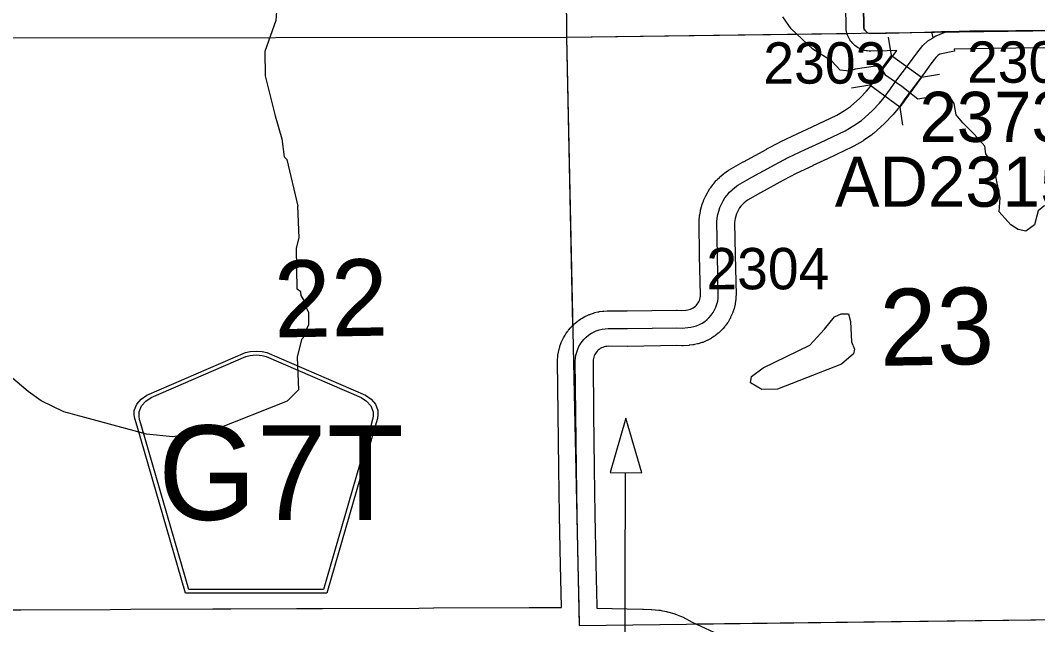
# Model space of a CAD drawing. Extents: x 23.6 to 68.7, y -63 to -29.
# Drawn here: x 47.646 to 49.369, y -43.566 to -42.543 of the extents above; entities that cross this region are included whole.
import ezdxf

# ---------------------------------------------------------------- set-up
doc = ezdxf.new("R2010")
doc.units = 0
for name, color, linetype in [('tdCoDirctArrow', 7, 'Continuous'), ('tdCoHydroRiver', 7, 'Continuous'), ('tdCoSecRdNmbr', 7, 'Continuous'), ('tdCoSecRteBand', 7, 'Continuous'), ('tdCoSecRteCL', 7, 'Continuous'), ('tdCoSectLine', 7, 'Continuous'), ('tdCoSectLinePart', 7, 'Continuous'), ('tdCoSectNmbr', 7, 'Continuous'), ('tdCoShieldCoRte', 7, 'Continuous'), ('tdCoStrucSec', 7, 'Continuous'), ('tdCoStrucSecCoName', 7, 'Continuous'), ('tdCoStrucSecFHWANum', 7, 'Continuous'), ('tdCoSurfGravel', 7, 'Continuous')]:
    doc.layers.add(name, color=color, linetype=linetype)

msp = doc.modelspace()

# ---------------------------------------------------------------- linework, layer by layer
at = {"layer": 'tdCoDirctArrow'}
msp.add_lwpolyline([(48.6985, -43.3088), (48.6713, -43.2164), (48.6447, -43.3083)], close=True, dxfattribs=at)
msp.add_lwpolyline([(48.2177, -43.728), (48.6371, -43.7283), (48.6407, -43.7281), (48.6429, -43.7277), (48.6457, -43.7271), (48.6485, -43.7262), (48.6512, -43.725), (48.6538, -43.7236), (48.6562, -43.722), (48.6585, -43.7202), (48.6606, -43.7182), (48.6626, -43.716), (48.6643, -43.7137), (48.6658, -43.7112), (48.6671, -43.7086), (48.6682, -43.7058), (48.669, -43.703), (48.6696, -43.7002), (48.6699, -43.6973), (48.6699, -43.6943), (48.6708, -43.3085)], dxfattribs=at)
at = {"layer": 'tdCoHydroRiver'}
for points in [[(48.2205, -42.3853), (48.1876, -42.4062), (48.1328, -42.4478), (48.1, -42.4798), (48.08, -42.5273), (48.0786, -42.5431), (48.0602, -42.5954), (48.0608, -42.6365), (48.0775, -42.7043), (48.0891, -42.7437), (48.0927, -42.7737), (48.0975, -42.7784), (48.116, -42.8572)], [(49.3052, -42.8433), (49.2963, -42.7988), (49.2912, -42.7877), (49.2895, -42.7813), (49.2813, -42.7687), (49.2794, -42.7559), (49.2614, -42.7354), (49.2423, -42.7166), (49.2311, -42.7025), (49.2277, -42.6836), (49.2165, -42.668), (49.1661, -42.6764), (49.139, -42.6546), (49.1119, -42.636), (49.1039, -42.6234), (49.0944, -42.6204), (49.0597, -42.6255), (49.0503, -42.6288), (49.0345, -42.6273), (49.0201, -42.6117), (48.9883, -42.5916), (48.9517, -42.5572), (48.9372, -42.5369)], [(48.1256, -43.08), (48.1271, -43.0736), (48.1348, -43.0578), (48.1346, -43.0373), (48.1297, -43.0278), (48.1297, -43.0215), (48.1215, -43.009), (48.1214, -43.0026), (48.115, -42.9979), (48.114, -42.9284), (48.1184, -42.9109), (48.116, -42.8572)], [(49.3906, -42.853), (49.3794, -42.8577), (49.3698, -42.8655), (49.3633, -42.889), (49.3489, -42.9), (49.3361, -42.8969), (49.3233, -42.889), (49.3039, -42.867), (49.3052, -42.8433)], [(48.1256, -43.08), (48.1224, -43.0832), (48.1149, -43.1132), (48.1171, -43.1685), (48.0983, -43.1876), (47.9757, -43.2363), (47.9044, -43.248), (47.86, -43.2437), (47.7199, -43.2056), (47.6816, -43.187), (47.6592, -43.1714), (47.3, -42.8669)], [(48.9016, -43.1678), (48.8825, -43.1569), (48.884, -43.1458), (48.9043, -43.1314), (48.9828, -43.0927), (49.0078, -43.0656), (49.0249, -43.0449), (49.0359, -43.04), (49.0485, -43.0399), (49.0518, -43.0525), (49.0538, -43.0872), (49.0587, -43.0997), (49.0572, -43.1076), (49.0368, -43.1252), (48.9284, -43.1675), (48.9016, -43.1678)]]:
    msp.add_lwpolyline(points, dxfattribs=at)
at = {"layer": 'tdCoSecRteBand'}
for points in [[(47.5953, -43.5408), (47.6472, -43.541), (47.7985, -43.5403), (47.8333, -43.5402), (47.9722, -43.5395), (48.0028, -43.5393), (48.0028, -43.5393), (48.0029, -43.5393), (48.1137, -43.539), (48.158, -43.5388), (48.3209, -43.5382), (48.346, -43.5377), (48.3462, -43.5377), (48.3465, -43.5377), (48.5076, -43.5372), (48.5077, -43.5372), (48.5078, -43.5372), (48.5409, -43.5374), (48.5625, -43.537), (48.5625, -43.5361), (48.5609, -43.4654), (48.5589, -43.3814), (48.5589, -43.3812), (48.5589, -43.381), (48.5581, -43.3017), (48.5568, -43.2088), (48.5568, -43.2088), (48.5568, -43.2087), (48.5559, -43.1199), (48.5559, -43.1188), (48.556, -43.1176), (48.5563, -43.1126), (48.5564, -43.1112), (48.5566, -43.1099), (48.5574, -43.1049), (48.5577, -43.1035), (48.558, -43.1022), (48.5592, -43.0973), (48.5596, -43.096), (48.56, -43.0947), (48.5617, -43.0899), (48.5621, -43.0886), (48.5627, -43.0874), (48.5648, -43.0828), (48.5654, -43.0816), (48.5661, -43.0804), (48.5686, -43.076), (48.5692, -43.0748), (48.57, -43.0737), (48.5729, -43.0695), (48.5737, -43.0684), (48.5746, -43.0674), (48.5778, -43.0635), (48.5787, -43.0625), (48.5797, -43.0615), (48.5833, -43.0579), (48.5842, -43.057), (48.5853, -43.0561), (48.5892, -43.0529), (48.5902, -43.052), (48.5914, -43.0513), (48.5955, -43.0484), (48.5967, -43.0476), (48.5978, -43.047), (48.6023, -43.0445), (48.6034, -43.0438), (48.6047, -43.0433), (48.6093, -43.0412), (48.6106, -43.0407), (48.6118, -43.0402), (48.6166, -43.0386), (48.6179, -43.0381), (48.6192, -43.0378), (48.6242, -43.0366), (48.6255, -43.0363), (48.6268, -43.0361), (48.6318, -43.0353), (48.6332, -43.0351), (48.6345, -43.0351), (48.6396, -43.0348), (48.6405, -43.0347), (48.6415, -43.0347), (48.6739, -43.0349), (48.7573, -43.0337), (48.7578, -43.0337), (48.7583, -43.0337), (48.7659, -43.0339), (48.7733, -43.0334), (48.7763, -43.033), (48.7787, -43.0325), (48.781, -43.0318), (48.7832, -43.0308), (48.7853, -43.0297), (48.7874, -43.0284), (48.7892, -43.0269), (48.791, -43.0252), (48.7925, -43.0233), (48.7939, -43.0214), (48.7951, -43.0193), (48.7962, -43.0171), (48.797, -43.0148), (48.7976, -43.0125), (48.7979, -43.0101), (48.7981, -43.0076), (48.7965, -42.9418), (48.7965, -42.9417), (48.7965, -42.9416), (48.7955, -42.8844), (48.7954, -42.8826), (48.7956, -42.8809), (48.7962, -42.8747), (48.7964, -42.8736), (48.7966, -42.8724), (48.7977, -42.8664), (48.7979, -42.8652), (48.7982, -42.8641), (48.7997, -42.8581), (48.8, -42.857), (48.8004, -42.8559), (48.8024, -42.8501), (48.8028, -42.849), (48.8032, -42.8479), (48.8057, -42.8422), (48.8062, -42.8412), (48.8067, -42.8402), (48.8096, -42.8347), (48.8101, -42.8337), (48.8107, -42.8327), (48.814, -42.8275), (48.8147, -42.8265), (48.8154, -42.8256), (48.8191, -42.8206), (48.8197, -42.8197), (48.8205, -42.8188), (48.8246, -42.8142), (48.8253, -42.8133), (48.8262, -42.8125), (48.8306, -42.8082), (48.8314, -42.8074), (48.8323, -42.8066), (48.837, -42.8027), (48.8379, -42.8019), (48.8389, -42.8012), (48.8439, -42.7976), (48.8451, -42.7968), (48.8465, -42.796), (48.8701, -42.7825), (48.8704, -42.7824), (48.8706, -42.7822), (48.9101, -42.7607), (48.9102, -42.7607), (48.9102, -42.7606), (48.9323, -42.7488), (48.933, -42.7484), (48.9337, -42.748), (48.9625, -42.7346), (48.9871, -42.7229), (48.9871, -42.7229), (48.9871, -42.7229), (49.0287, -42.7032), (49.0418, -42.6957), (49.0521, -42.6886), (49.0677, -42.6745), (49.0788, -42.6628), (49.0851, -42.6554), (49.0948, -42.6413), (49.095, -42.6411), (49.0952, -42.6408), (49.1044, -42.6282), (49.1046, -42.6279), (49.1048, -42.6277), (49.1259, -42.5998), (49.1303, -42.5938), (49.1139, -42.5942), (49.0863, -42.595), (49.0834, -42.5951), (49.0805, -42.5946), (49.0784, -42.5943), (49.0756, -42.5938), (49.073, -42.5929), (49.0709, -42.5921), (49.0683, -42.5911), (49.0659, -42.5897), (49.064, -42.5886), (49.0616, -42.5872), (49.0595, -42.5853), (49.0578, -42.5839), (49.0557, -42.582), (49.054, -42.5798), (49.0526, -42.5781), (49.0509, -42.5759), (49.0496, -42.5734), (49.0486, -42.5714), (49.0473, -42.569), (49.0465, -42.5663), (49.0459, -42.5642), (49.0451, -42.5615), (49.0448, -42.5587), (49.0446, -42.5565), (49.0444, -42.5552), (49.0444, -42.5539), (49.0433, -42.4863)], [(49.466, -42.5893), (49.3319, -42.5901), (49.2545, -42.5908), (49.2272, -42.5913), (49.228, -42.5947), (49.203, -42.6003), (49.2006, -42.6017), (49.1966, -42.6055), (49.1881, -42.6164), (49.1743, -42.6354), (49.1741, -42.6356), (49.1739, -42.6359), (49.1527, -42.6637), (49.1439, -42.6759), (49.1335, -42.6907), (49.1328, -42.6918), (49.1319, -42.6929), (49.1242, -42.7021), (49.1236, -42.7028), (49.1229, -42.7035), (49.1104, -42.7166), (49.1097, -42.7174), (49.1089, -42.7182), (49.0909, -42.7344), (49.0894, -42.7358), (49.0877, -42.737), (49.0747, -42.7459), (49.0738, -42.7465), (49.0728, -42.7471), (49.0576, -42.7558), (49.0566, -42.7564), (49.0555, -42.7569), (49.0127, -42.7772), (48.9881, -42.7888), (48.988, -42.7889), (48.988, -42.7889), (48.96, -42.802), (48.9387, -42.8134), (48.8996, -42.8348), (48.8775, -42.8474), (48.8747, -42.8494), (48.8717, -42.8519), (48.869, -42.8546), (48.8664, -42.8575), (48.8641, -42.8605), (48.8621, -42.8638), (48.8603, -42.8672), (48.8587, -42.8707), (48.8575, -42.8744), (48.8565, -42.8781), (48.8558, -42.8819), (48.8555, -42.8851), (48.8565, -42.9405), (48.8581, -43.0074), (48.8581, -43.0087), (48.858, -43.01), (48.8577, -43.0152), (48.8576, -43.0166), (48.8574, -43.018), (48.8566, -43.0231), (48.8564, -43.0245), (48.8561, -43.0258), (48.8548, -43.0308), (48.8545, -43.0322), (48.854, -43.0335), (48.8523, -43.0384), (48.8518, -43.0397), (48.8512, -43.041), (48.849, -43.0457), (48.8485, -43.0469), (48.8478, -43.0482), (48.8452, -43.0526), (48.8445, -43.0538), (48.8437, -43.055), (48.8407, -43.0592), (48.8399, -43.0603), (48.839, -43.0614), (48.8356, -43.0653), (48.8347, -43.0664), (48.8337, -43.0674), (48.8299, -43.071), (48.8289, -43.0719), (48.8278, -43.0728), (48.8238, -43.076), (48.8227, -43.0769), (48.8216, -43.0777), (48.8172, -43.0805), (48.8161, -43.0813), (48.8148, -43.082), (48.8103, -43.0844), (48.809, -43.0851), (48.8077, -43.0856), (48.803, -43.0876), (48.8017, -43.0882), (48.8004, -43.0886), (48.7954, -43.0901), (48.7941, -43.0905), (48.7927, -43.0908), (48.7876, -43.0919), (48.7863, -43.0922), (48.7849, -43.0924), (48.7798, -43.093), (48.779, -43.0931), (48.7782, -43.0932), (48.7687, -43.0938), (48.7674, -43.0939), (48.7661, -43.0939), (48.7577, -43.0937), (48.6745, -43.0949), (48.6742, -43.0949), (48.6739, -43.0949), (48.6421, -43.0947), (48.6394, -43.0949), (48.637, -43.0952), (48.6348, -43.0958), (48.6325, -43.0966), (48.6304, -43.0975), (48.6283, -43.0987), (48.6264, -43.1), (48.6245, -43.1015), (48.6229, -43.1032), (48.6213, -43.105), (48.62, -43.1069), (48.6188, -43.1089), (48.6178, -43.1111), (48.6171, -43.1133), (48.6165, -43.1156), (48.6161, -43.1179), (48.6159, -43.1205), (48.6168, -43.2081), (48.6181, -43.3009), (48.6181, -43.3009), (48.6181, -43.301), (48.6189, -43.3802), (48.6209, -43.464), (48.6209, -43.464), (48.6209, -43.464), (48.6225, -43.5349), (48.6225, -43.5351), (48.6225, -43.5353), (48.6225, -43.5372), (48.6225, -43.5384), (48.6999, -43.5397), (48.7005, -43.5397), (48.7012, -43.5397), (48.7144, -43.5405), (48.7146, -43.5406), (48.7149, -43.5406), (48.7274, -43.5416), (48.7294, -43.5417), (48.7314, -43.5422), (48.7404, -43.5441), (48.7412, -43.5443), (48.7419, -43.5445), (48.7528, -43.5475), (48.7542, -43.5478), (48.7555, -43.5483), (48.7642, -43.5516), (48.766, -43.5523), (48.7677, -43.5532), (48.7838, -43.5617), (48.8424, -43.5891)]]:
    msp.add_lwpolyline(points, dxfattribs=at)
at = {"layer": 'tdCoSecRteCL'}
msp.add_line((49.192, -42.5721), (49.1898, -42.5622), dxfattribs=at)
for points in [[(49.0733, -42.4858), (49.0744, -42.5534), (49.0746, -42.5555), (49.0753, -42.5577), (49.0763, -42.5596), (49.0776, -42.5613), (49.0793, -42.5628), (49.0812, -42.5639), (49.0832, -42.5647), (49.0854, -42.565), (49.113, -42.5642), (49.1772, -42.5626), (49.1898, -42.5622)], [(49.1898, -42.5622), (49.2059, -42.5617), (49.2075, -42.5617), (49.2171, -42.5615)], [(49.2171, -42.5615), (49.2099, -42.5638), (49.1965, -42.5695), (49.192, -42.5721)], [(49.2171, -42.5615), (49.2541, -42.5608), (49.3317, -42.5601), (49.4659, -42.5593), (49.6095, -42.5573), (49.748, -42.5553), (49.8838, -42.5539), (49.9091, -42.5535), (50.0135, -42.5519), (50.0473, -42.5511), (50.0652, -42.5511)], [(48.5928, -43.5675), (48.5925, -43.5356), (48.5909, -43.4647), (48.5889, -43.3807), (48.5881, -43.3013), (48.5868, -43.2084), (48.5859, -43.1196), (48.5863, -43.1146), (48.5871, -43.1096), (48.5883, -43.1046), (48.59, -43.0999), (48.5921, -43.0953), (48.5946, -43.0908), (48.5975, -43.0867), (48.6008, -43.0828), (48.6044, -43.0792), (48.6083, -43.076), (48.6125, -43.0731), (48.6169, -43.0707), (48.6215, -43.0686), (48.6263, -43.067), (48.6313, -43.0658), (48.6363, -43.065), (48.6413, -43.0647), (48.6741, -43.0649), (48.7577, -43.0637), (48.7666, -43.0639), (48.7762, -43.0632), (48.7813, -43.0626), (48.7864, -43.0615), (48.7913, -43.06), (48.7961, -43.0579), (48.8007, -43.0555), (48.805, -43.0526), (48.8091, -43.0494), (48.8128, -43.0458), (48.8162, -43.0418), (48.8192, -43.0376), (48.8218, -43.0331), (48.824, -43.0284), (48.8257, -43.0235), (48.827, -43.0185), (48.8278, -43.0133), (48.8281, -43.0082), (48.8265, -42.9411), (48.8255, -42.8839), (48.8261, -42.8777), (48.8272, -42.8717), (48.8287, -42.8657), (48.8308, -42.8599), (48.8332, -42.8542), (48.8361, -42.8487), (48.8394, -42.8435), (48.8431, -42.8386), (48.8472, -42.8339), (48.8516, -42.8296), (48.8563, -42.8256), (48.8613, -42.8221), (48.885, -42.8086), (48.9244, -42.787), (48.9465, -42.7752), (48.9752, -42.7617), (48.9999, -42.75), (49.0427, -42.7298), (49.0578, -42.7211), (49.0708, -42.7122), (49.0887, -42.696), (49.1012, -42.6828), (49.1089, -42.6736), (49.1194, -42.6585), (49.1286, -42.6458), (49.15, -42.6177), (49.1641, -42.5983), (49.1743, -42.5853), (49.1826, -42.5774), (49.192, -42.5721)]]:
    msp.add_lwpolyline(points, dxfattribs=at)
at = {"layer": 'tdCoSectLine'}
for points in [[(48.5636, -41.5688), (48.5708, -42.5713)], [(48.5708, -42.5713), (49.5684, -42.5579)], [(47.5853, -42.5726), (48.5708, -42.5713)], [(48.5708, -42.5713), (48.5925, -43.5675)], [(48.5925, -43.5675), (49.5925, -43.5551)]]:
    msp.add_lwpolyline(points, dxfattribs=at)
at = {"layer": 'tdCoSectLinePart'}
for points in [[(48.5674, -42.0998), (48.5708, -42.5713)], [(48.5708, -42.5713), (49.046, -42.5649)], [(47.5853, -42.5726), (48.5708, -42.5713)], [(48.5708, -42.5713), (48.5814, -43.0598)], [(48.7919, -43.565), (49.5925, -43.5551)]]:
    msp.add_lwpolyline(points, dxfattribs=at)
at = {"layer": 'tdCoShieldCoRte'}
for points in [[(47.9257, -43.5131), (47.8438, -43.2302), (47.8399, -43.217), (47.8392, -43.2111), (47.8392, -43.2033), (47.8434, -43.193), (47.8507, -43.1845), (47.8603, -43.1778), (48.0275, -43.1055), (48.0351, -43.1038), (48.0455, -43.1029), (48.0559, -43.1038), (48.0634, -43.1055), (48.2307, -43.1778), (48.2403, -43.1845), (48.2475, -43.193), (48.2518, -43.2033), (48.2518, -43.2111), (48.2511, -43.217), (48.2472, -43.2302), (48.1652, -43.5131)], [(47.9316, -43.5067), (47.8518, -43.2315), (47.8481, -43.2188), (47.8474, -43.2132), (47.8474, -43.2057), (47.8515, -43.1958), (47.8585, -43.1876), (47.8677, -43.1812), (48.0283, -43.1118), (48.0355, -43.1102), (48.0455, -43.1093), (48.0555, -43.1102), (48.0627, -43.1118), (48.2233, -43.1812), (48.2325, -43.1876), (48.2395, -43.1958), (48.2435, -43.2057), (48.2435, -43.2132), (48.2428, -43.2188), (48.2391, -43.2315), (48.1594, -43.5067)]]:
    msp.add_lwpolyline(points, close=True, dxfattribs=at)
at = {"layer": 'tdCoStrucSec'}
for p, q in [((49.1214, -42.6021), (49.1165, -42.5712)), ((49.172, -42.6389), (49.2029, -42.634)), ((49.0846, -42.6527), (49.0536, -42.6576)), ((49.1352, -42.6896), (49.1401, -42.7205))]:
    msp.add_line(p, q, dxfattribs=at)
msp.add_lwpolyline([(49.0846, -42.6527), (49.1214, -42.6021), (49.172, -42.6389), (49.1352, -42.6896)], close=True, dxfattribs=at)
at = {"layer": 'tdCoSurfGravel'}
for p, q in [((49.192, -42.5721), (49.1898, -42.5622)), ((49.2075, -42.5617), (49.2171, -42.5615))]:
    msp.add_line(p, q, dxfattribs=at)
for points in [[(49.0776, -42.5613), (49.0763, -42.5596), (49.0753, -42.5577), (49.0746, -42.5555), (49.0744, -42.5534), (49.0733, -42.4858), (49.0721, -42.422), (49.0708, -42.3503), (49.0693, -42.2752), (49.0678, -42.2037), (49.067, -42.1351), (49.0667, -42.1103), (49.0655, -42.072), (49.0647, -42.0695)], [(49.0776, -42.5613), (49.0793, -42.5628), (49.0812, -42.5639), (49.0832, -42.5647), (49.0854, -42.565), (49.113, -42.5642), (49.1772, -42.5626), (49.1898, -42.5622), (49.2059, -42.5617), (49.2075, -42.5617)], [(49.2171, -42.5615), (49.2099, -42.5638), (49.1965, -42.5695), (49.192, -42.5721)], [(49.2171, -42.5615), (49.2541, -42.5608), (49.3317, -42.5601), (49.4659, -42.5593), (49.6095, -42.5573), (49.748, -42.5553), (49.8838, -42.5539), (49.9091, -42.5535), (50.0135, -42.5519), (50.0473, -42.5511), (50.0652, -42.5511)], [(48.5928, -43.5675), (48.5925, -43.5356), (48.5909, -43.4647), (48.5889, -43.3807), (48.5881, -43.3013), (48.5868, -43.2084), (48.5859, -43.1196), (48.5863, -43.1146), (48.5871, -43.1096), (48.5883, -43.1046), (48.59, -43.0999), (48.5921, -43.0953), (48.5946, -43.0908), (48.5975, -43.0867), (48.6008, -43.0828), (48.6044, -43.0792), (48.6083, -43.076), (48.6125, -43.0731), (48.6169, -43.0707), (48.6215, -43.0686), (48.6263, -43.067), (48.6313, -43.0658), (48.6363, -43.065), (48.6413, -43.0647), (48.6741, -43.0649), (48.7577, -43.0637), (48.7666, -43.0639), (48.7762, -43.0632), (48.7813, -43.0626), (48.7864, -43.0615), (48.7913, -43.06), (48.7961, -43.0579), (48.8007, -43.0555), (48.805, -43.0526), (48.8091, -43.0494), (48.8128, -43.0458), (48.8162, -43.0418), (48.8192, -43.0376), (48.8218, -43.0331), (48.824, -43.0284), (48.8257, -43.0235), (48.827, -43.0185), (48.8278, -43.0133), (48.8281, -43.0082), (48.8265, -42.9411), (48.8255, -42.8839), (48.8261, -42.8777), (48.8272, -42.8717), (48.8287, -42.8657), (48.8308, -42.8599), (48.8332, -42.8542), (48.8361, -42.8487), (48.8394, -42.8435), (48.8431, -42.8386), (48.8472, -42.8339), (48.8516, -42.8296), (48.8563, -42.8256), (48.8613, -42.8221), (48.885, -42.8086), (48.9244, -42.787), (48.9465, -42.7752), (48.9752, -42.7617), (48.9999, -42.75), (49.0427, -42.7298), (49.0578, -42.7211), (49.0708, -42.7122), (49.0887, -42.696), (49.1012, -42.6828), (49.1089, -42.6736), (49.1194, -42.6585), (49.1286, -42.6458), (49.15, -42.6177), (49.1641, -42.5983), (49.1743, -42.5853), (49.1826, -42.5774), (49.192, -42.5721)]]:
    msp.add_lwpolyline(points, dxfattribs=at)

# ---------------------------------------------------------------- texts
at = {"layer": 'tdCoSecRdNmbr'}
for s, rotation, p in [('2303', 0.038, (48.9043, -42.65)), ('2305', 0.0382, (49.2493, -42.6485)), ('2304', 0.0379, (48.8079, -42.9983))]:
    msp.add_text(s, height=0.07, rotation=rotation, dxfattribs=at).set_placement(p)
at = {"layer": 'tdCoSectNmbr'}
for s, rotation, p in [('22', 1.0373, (48.0765, -43.08)), ('23', 1.0381, (49.1024, -43.128))]:
    msp.add_text(s, height=0.13, rotation=rotation, dxfattribs=at).set_placement(p)
at = {"layer": 'tdCoShieldCoRte'}
msp.add_text('G7T', height=0.16, dxfattribs=at).set_placement((47.8795, -43.3888))
at = {"layer": 'tdCoStrucSecCoName'}
msp.add_text('AD231568.0', height=0.085, dxfattribs=at).set_placement((49.0253, -42.8585))
at = {"layer": 'tdCoStrucSecFHWANum'}
msp.add_text('237330', height=0.085, dxfattribs=at).set_placement((49.1688, -42.7487))

doc.saveas('drawing.dxf')
